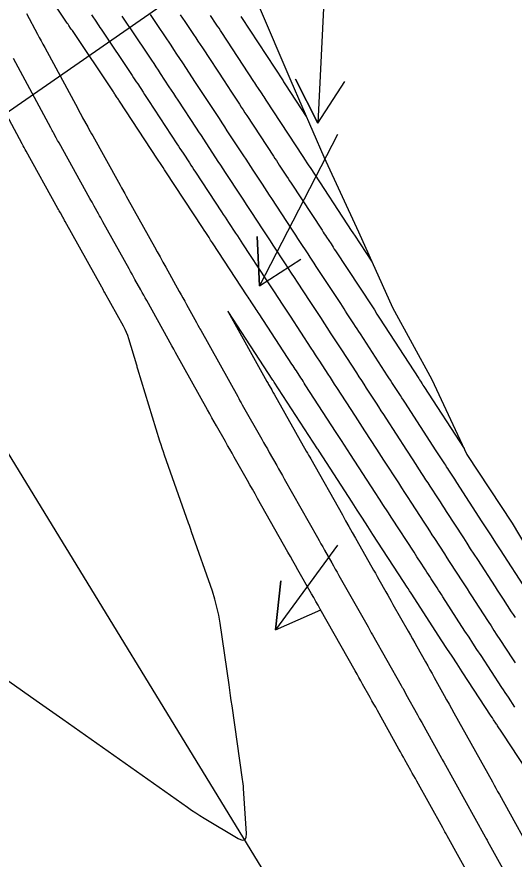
# Model space of a CAD drawing. Extents: x 954385 to 988206, y 1868364 to 1924553.
# Drawn here: x 956368.1 to 956428.6, y 1922130.7 to 1922233.3 of the extents above; entities that cross this region are included whole.
import ezdxf

# ---------------------------------------------------------------- set-up
doc = ezdxf.new("R2010")
doc.units = 0
for name, color, linetype in [('Default', 7, 'Continuous'), ('Ex_Major Contours', 7, 'Continuous'), ('Ex_Minor Contours', 7, 'Continuous'), ('Perimeter', 7, 'Continuous'), ('Slopes', 7, 'Continuous')]:
    doc.layers.add(name, color=color, linetype=linetype)

msp = doc.modelspace()

# ---------------------------------------------------------------- linework, layer by layer
at = {"layer": 'Default'}
msp.add_line((957221.14, 1920784.24), (956045.8, 1922705.18), dxfattribs=at)
at = {"layer": 'Ex_Major Contours'}
for points in [[(956388, 1922233.52), (956388.27, 1922233.11), (956388.54, 1922232.71), (956389.61, 1922231.11), (956389.88, 1922230.71), (956390.15, 1922230.31), (956390.42, 1922229.9), (956390.68, 1922229.5), (956393.4, 1922225.35), (956393.63, 1922225.01), (956393.85, 1922224.66), (956394.07, 1922224.32), (956394.3, 1922223.98), (956395.19, 1922222.62), (956395.41, 1922222.28), (956395.64, 1922221.94), (956395.86, 1922221.6), (956396.08, 1922221.26), (956399.33, 1922216.31), (956399.51, 1922216.04), (956399.69, 1922215.77), (956399.87, 1922215.49), (956400.04, 1922215.22), (956400.76, 1922214.12), (956400.94, 1922213.85), (956401.12, 1922213.57), (956401.3, 1922213.3), (956401.48, 1922213.03), (956405.25, 1922207.28), (956405.39, 1922207.07), (956405.52, 1922206.86), (956405.66, 1922206.66), (956405.79, 1922206.45), (956406.34, 1922205.62), (956406.47, 1922205.41), (956406.61, 1922205.21), (956406.74, 1922205), (956406.88, 1922204.79), (956411.29, 1922198.07), (956411.37, 1922197.95), (956411.45, 1922197.83), (956411.53, 1922197.7), (956411.61, 1922197.58), (956411.93, 1922197.09), (956412.01, 1922196.96), (956412.09, 1922196.84), (956412.17, 1922196.72), (956412.25, 1922196.59), (956417.01, 1922189.25), (956417.11, 1922189.09), (956417.22, 1922188.93), (956417.43, 1922188.6), (956417.53, 1922188.44), (956417.64, 1922188.28), (956422.54, 1922180.72)], [(956431.86, 1922138.96), (956427.27, 1922145.96), (956427.05, 1922146.29), (956426.68, 1922146.85), (956426.61, 1922146.96), (956426.54, 1922147.06), (956426.47, 1922147.17), (956426.4, 1922147.28), (956426.12, 1922147.7), (956425.98, 1922147.92), (956425.84, 1922148.13), (956422.29, 1922153.55), (956421.67, 1922154.49), (956421.06, 1922155.43), (956420.44, 1922156.37), (956419.83, 1922157.31), (956416.09, 1922163.1), (956415.9, 1922163.39), (956415.71, 1922163.68), (956415.62, 1922163.83), (956415.52, 1922163.97), (956415.25, 1922164.4), (956415.15, 1922164.54), (956411.44, 1922170.26), (956410.81, 1922171.24), (956410.18, 1922172.22), (956409.54, 1922173.2), (956408.91, 1922174.18), (956404.89, 1922180.38), (956404.76, 1922180.58), (956404.69, 1922180.69), (956399.42, 1922188.81), (956399.32, 1922188.97), (956399.3, 1922189.01), (956399.27, 1922189.05), (956393.82, 1922197.38), (956393.78, 1922197.44), (956393.77, 1922197.45), (956393.77, 1922197.45), (956393.77, 1922197.45), (956393.77, 1922197.44), (956393.82, 1922197.36), (956398.53, 1922188.89), (956398.6, 1922188.76), (956398.68, 1922188.63), (956398.75, 1922188.5), (956398.82, 1922188.37), (956399.12, 1922187.85), (956399.19, 1922187.72), (956399.26, 1922187.59), (956399.34, 1922187.46), (956399.41, 1922187.33), (956403.33, 1922180.4), (956403.47, 1922180.16), (956403.6, 1922179.92), (956403.74, 1922179.68), (956403.87, 1922179.44), (956407.72, 1922172.63), (956408.12, 1922171.92), (956408.52, 1922171.21), (956408.93, 1922170.5), (956409.33, 1922169.79), (956411.31, 1922166.29), (956411.52, 1922165.91), (956411.74, 1922165.53), (956411.95, 1922165.15), (956412.16, 1922164.77), (956413.02, 1922163.26), (956413.24, 1922162.88), (956413.45, 1922162.5), (956413.66, 1922162.12), (956413.88, 1922161.74), (956415.73, 1922158.47), (956416, 1922158), (956416.26, 1922157.54), (956416.52, 1922157.07), (956416.79, 1922156.6), (956417.85, 1922154.73), (956418.11, 1922154.26), (956418.38, 1922153.79), (956418.64, 1922153.32), (956418.9, 1922152.85), (956420.12, 1922150.65), (956420.41, 1922150.13), (956420.71, 1922149.6), (956421, 1922149.08), (956421.29, 1922148.55), (956425.97, 1922140.12), (956426.18, 1922139.74), (956426.4, 1922139.36), (956426.61, 1922138.97), (956426.82, 1922138.59), (956431.59, 1922130.01)]]:
    msp.add_lwpolyline(points, dxfattribs=at)
at = {"layer": 'Ex_Minor Contours'}
for points in [[(956428.71, 1922149.23), (956427.92, 1922150.43), (956427.72, 1922150.73), (956427.53, 1922151.03), (956427.33, 1922151.33), (956427.13, 1922151.63), (956424.59, 1922155.5), (956424.1, 1922156.25), (956423.61, 1922157), (956423.13, 1922157.74), (956422.64, 1922158.49), (956419.95, 1922162.65), (956419.77, 1922162.93), (956419.6, 1922163.2), (956419.42, 1922163.47), (956419.24, 1922163.75), (956418.52, 1922164.85), (956418.35, 1922165.12), (956418.18, 1922165.39), (956418, 1922165.66), (956417.83, 1922165.93), (956417.13, 1922167), (956416.96, 1922167.27), (956416.78, 1922167.54), (956416.61, 1922167.81), (956416.44, 1922168.08), (956413.75, 1922172.22), (956413.24, 1922173.01), (956412.74, 1922173.79), (956412.23, 1922174.57), (956411.72, 1922175.35), (956408.71, 1922180), (956407.61, 1922181.7), (956407.45, 1922181.94), (956407.3, 1922182.18), (956407.14, 1922182.42), (956406.98, 1922182.66), (956403.21, 1922188.48), (956403.08, 1922188.69), (956402.94, 1922188.9), (956402.81, 1922189.11), (956402.67, 1922189.32), (956402.13, 1922190.16), (956401.99, 1922190.37), (956401.86, 1922190.58), (956401.72, 1922190.78), (956401.58, 1922190.99), (956397.58, 1922197.1), (956397.46, 1922197.28), (956397.34, 1922197.47), (956397.22, 1922197.65), (956397.1, 1922197.84), (956396.62, 1922198.57), (956396.49, 1922198.76), (956396.37, 1922198.94), (956396.25, 1922199.13), (956396.13, 1922199.31), (956391.9, 1922205.77), (956391.79, 1922205.93), (956391.69, 1922206.08), (956391.59, 1922206.24), (956391.49, 1922206.39), (956391.09, 1922207), (956390.89, 1922207.31), (956390.69, 1922207.62), (956386.24, 1922214.4), (956386.07, 1922214.66), (956385.9, 1922214.91), (956385.57, 1922215.42), (956385.49, 1922215.55), (956385.4, 1922215.68), (956385.32, 1922215.81), (956385.23, 1922215.93), (956380.59, 1922223.01), (956380.53, 1922223.11), (956380.46, 1922223.22), (956380.39, 1922223.32), (956380.32, 1922223.42), (956380.05, 1922223.84), (956379.98, 1922223.94), (956379.91, 1922224.04), (956379.85, 1922224.15), (956379.78, 1922224.25), (956374.86, 1922231.59), (956374.76, 1922231.74), (956374.65, 1922231.9), (956374.45, 1922232.2), (956374.39, 1922232.28), (956374.34, 1922232.36), (956374.29, 1922232.44), (956374.24, 1922232.51), (956369.1, 1922240.16)], [(956369.28, 1922233.66), (956370.62, 1922231.17), (956370.84, 1922230.76), (956371.06, 1922230.35), (956371.28, 1922229.94), (956371.5, 1922229.53), (956375.51, 1922222.09), (956375.66, 1922221.81), (956375.81, 1922221.53), (956375.96, 1922221.25), (956376.11, 1922220.98), (956376.73, 1922219.87), (956376.88, 1922219.6), (956377.03, 1922219.32), (956377.19, 1922219.04), (956377.34, 1922218.77), (956380.48, 1922213.12), (956380.67, 1922212.78), (956380.86, 1922212.44), (956381.23, 1922211.77), (956381.42, 1922211.43), (956381.61, 1922211.09), (956384.84, 1922205.28), (956385.19, 1922204.66), (956385.53, 1922204.04), (956385.88, 1922203.41), (956386.23, 1922202.79), (956387.87, 1922199.82), (956388.09, 1922199.43), (956388.31, 1922199.04), (956388.53, 1922198.64), (956388.75, 1922198.25), (956389.97, 1922196.05), (956390.06, 1922195.89), (956390.14, 1922195.74), (956390.31, 1922195.44), (956390.39, 1922195.29), (956390.48, 1922195.13), (956394.98, 1922187.04), (956395.12, 1922186.79), (956395.26, 1922186.54), (956395.4, 1922186.29), (956395.54, 1922186.04), (956397.91, 1922181.87), (956398.14, 1922181.46), (956398.37, 1922181.06), (956398.59, 1922180.66), (956398.82, 1922180.25), (956399.73, 1922178.64), (956399.96, 1922178.24), (956400.19, 1922177.83), (956400.42, 1922177.43), (956400.65, 1922177.03), (956404.68, 1922169.89), (956404.89, 1922169.51), (956405.11, 1922169.12), (956405.33, 1922168.74), (956405.55, 1922168.35), (956406.42, 1922166.81), (956406.64, 1922166.42), (956406.86, 1922166.03), (956407.08, 1922165.65), (956407.3, 1922165.26), (956410.84, 1922158.99), (956410.98, 1922158.75), (956411.11, 1922158.51), (956411.24, 1922158.28), (956411.38, 1922158.04), (956414.87, 1922151.88), (956414.92, 1922151.79), (956414.97, 1922151.7), (956415.01, 1922151.62), (956415.06, 1922151.53), (956415.31, 1922151.09), (956415.45, 1922150.83), (956416.87, 1922148.28), (956417.12, 1922147.82), (956417.37, 1922147.37), (956417.63, 1922146.92), (956417.88, 1922146.46), (956419.78, 1922143.04), (956419.88, 1922142.87), (956419.99, 1922142.65), (956420.07, 1922142.53), (956425.11, 1922133.43), (956425.19, 1922133.3), (956425.26, 1922133.17), (956425.33, 1922133.04), (956425.4, 1922132.92), (956430.26, 1922124.17)], [(956377.19, 1922233.49), (956377.78, 1922232.62), (956377.92, 1922232.4), (956378.07, 1922232.18), (956378.21, 1922231.97), (956378.36, 1922231.75), (956382.14, 1922226.11), (956382.3, 1922225.86), (956382.47, 1922225.61), (956382.64, 1922225.36), (956382.81, 1922225.1), (956383.47, 1922224.09), (956383.64, 1922223.83), (956383.81, 1922223.58), (956383.97, 1922223.32), (956384.14, 1922223.07), (956387.58, 1922217.82), (956387.77, 1922217.53), (956387.96, 1922217.24), (956388.15, 1922216.96), (956388.34, 1922216.67), (956389.1, 1922215.51), (956389.29, 1922215.22), (956389.48, 1922214.93), (956389.66, 1922214.65), (956389.85, 1922214.36), (956393.02, 1922209.53), (956393.23, 1922209.2), (956393.45, 1922208.88), (956393.66, 1922208.55), (956393.87, 1922208.23), (956394.73, 1922206.93), (956394.94, 1922206.6), (956395.15, 1922206.28), (956395.36, 1922205.95), (956395.58, 1922205.63), (956398.45, 1922201.25), (956398.69, 1922200.88), (956398.93, 1922200.51), (956399.17, 1922200.14), (956399.42, 1922199.77), (956400.38, 1922198.29), (956400.63, 1922197.93), (956400.87, 1922197.56), (956401.11, 1922197.19), (956401.35, 1922196.82), (956403.89, 1922192.94), (956404.15, 1922192.54), (956404.41, 1922192.14), (956404.67, 1922191.74), (956404.93, 1922191.34), (956405.97, 1922189.75), (956406.23, 1922189.35), (956406.48, 1922188.95), (956406.74, 1922188.55), (956407, 1922188.15), (956409.28, 1922184.64), (956409.57, 1922184.19), (956409.85, 1922183.75), (956410.14, 1922183.3), (956410.43, 1922182.85), (956411.88, 1922180.62), (956412.74, 1922179.29), (956414.54, 1922176.52), (956414.92, 1922175.94), (956415.3, 1922175.35), (956415.67, 1922174.77), (956416.05, 1922174.18), (956417.72, 1922171.61), (956418.02, 1922171.15), (956418.32, 1922170.68), (956418.62, 1922170.22), (956418.93, 1922169.75), (956420.13, 1922167.89), (956420.43, 1922167.42), (956420.73, 1922166.96), (956421.04, 1922166.49), (956421.34, 1922166.03), (956422.58, 1922164.11), (956422.89, 1922163.63), (956423.2, 1922163.16), (956423.5, 1922162.68), (956423.81, 1922162.21), (956425.45, 1922159.67), (956425.81, 1922159.11), (956426.17, 1922158.56), (956426.53, 1922158.01), (956426.9, 1922157.46), (956428.42, 1922155.13), (956428.75, 1922154.63)], [(956380.9, 1922233.34), (956381.14, 1922232.99), (956381.38, 1922232.63), (956381.62, 1922232.27), (956381.86, 1922231.91), (956384.49, 1922227.98), (956384.76, 1922227.58), (956385.03, 1922227.17), (956385.3, 1922226.77), (956385.56, 1922226.37), (956386.62, 1922224.75), (956386.89, 1922224.34), (956387.15, 1922223.94), (956387.42, 1922223.54), (956387.68, 1922223.13), (956389.93, 1922219.71), (956390.22, 1922219.26), (956390.52, 1922218.81), (956390.81, 1922218.36), (956391.11, 1922217.91), (956392.29, 1922216.11), (956392.58, 1922215.66), (956392.88, 1922215.21), (956393.17, 1922214.76), (956393.47, 1922214.31), (956395.35, 1922211.43), (956395.68, 1922210.94), (956396.01, 1922210.44), (956396.33, 1922209.95), (956396.66, 1922209.45), (956397.96, 1922207.47), (956398.28, 1922206.97), (956398.61, 1922206.47), (956398.93, 1922205.98), (956399.26, 1922205.48), (956400.77, 1922203.18), (956401.13, 1922202.63), (956401.49, 1922202.08), (956401.85, 1922201.53), (956402.21, 1922200.98), (956403.75, 1922198.63), (956404.07, 1922198.14), (956404.39, 1922197.65), (956404.72, 1922197.15), (956405.04, 1922196.66), (956406.33, 1922194.69), (956406.65, 1922194.2), (956406.97, 1922193.71), (956407.29, 1922193.21), (956407.61, 1922192.72), (956409.43, 1922189.92), (956409.73, 1922189.46), (956410.03, 1922188.99), (956410.33, 1922188.53), (956410.62, 1922188.07), (956411.82, 1922186.23), (956412.11, 1922185.77), (956412.41, 1922185.31), (956412.71, 1922184.85), (956413.01, 1922184.39), (956415.52, 1922180.51), (956416.3, 1922179.32), (956417.35, 1922177.69), (956417.6, 1922177.3), (956417.85, 1922176.92), (956418.11, 1922176.53), (956418.36, 1922176.14), (956419.36, 1922174.6), (956419.61, 1922174.21), (956419.86, 1922173.82), (956420.11, 1922173.44), (956420.36, 1922173.05), (956422.44, 1922169.85), (956422.86, 1922169.19), (956423.29, 1922168.52), (956423.72, 1922167.86), (956424.15, 1922167.2), (956426.31, 1922163.86), (956426.55, 1922163.49), (956426.8, 1922163.11), (956427.04, 1922162.74), (956427.28, 1922162.37), (956428.26, 1922160.85), (956428.5, 1922160.49), (956428.73, 1922160.13)], [(956430.17, 1922163.42), (956426.97, 1922168.37), (956426.41, 1922169.23), (956425.85, 1922170.09), (956425.3, 1922170.95), (956424.74, 1922171.81), (956421.64, 1922176.59), (956421.4, 1922176.97), (956421.15, 1922177.34), (956420.66, 1922178.1), (956420.54, 1922178.29), (956420.41, 1922178.48), (956420.29, 1922178.67), (956420.17, 1922178.86), (956419.14, 1922180.44), (956415.32, 1922186.34), (956415.15, 1922186.61), (956414.97, 1922186.88), (956414.8, 1922187.15), (956414.62, 1922187.42), (956413.92, 1922188.5), (956413.74, 1922188.77), (956413.57, 1922189.04), (956413.39, 1922189.31), (956413.22, 1922189.58), (956409.93, 1922194.66), (956409.73, 1922194.96), (956409.53, 1922195.27), (956409.33, 1922195.58), (956409.13, 1922195.89), (956408.32, 1922197.12), (956408.12, 1922197.43), (956407.92, 1922197.74), (956407.72, 1922198.04), (956407.52, 1922198.35), (956404.55, 1922202.88), (956404.3, 1922203.26), (956404.05, 1922203.64), (956403.8, 1922204.02), (956403.55, 1922204.4), (956402.56, 1922205.91), (956402.31, 1922206.29), (956402.07, 1922206.67), (956401.82, 1922207.05), (956401.57, 1922207.43), (956399.13, 1922211.14), (956398.85, 1922211.57), (956398.56, 1922212.01), (956398.28, 1922212.44), (956397.99, 1922212.88), (956396.85, 1922214.62), (956396.57, 1922215.05), (956396.28, 1922215.49), (956396, 1922215.92), (956395.71, 1922216.36), (956393.72, 1922219.39), (956393.4, 1922219.88), (956393.08, 1922220.38), (956392.76, 1922220.87), (956392.43, 1922221.36), (956391.15, 1922223.32), (956390.82, 1922223.81), (956390.5, 1922224.3), (956390.18, 1922224.79), (956389.86, 1922225.28), (956388.31, 1922227.65), (956387.95, 1922228.2), (956387.59, 1922228.74), (956387.23, 1922229.28), (956386.87, 1922229.82), (956385.36, 1922232.08), (956385.02, 1922232.57), (956384.69, 1922233.07), (956384.36, 1922233.57)], [(956411.29, 1922203.54), (956409.22, 1922206.7), (956409.12, 1922206.84), (956408.96, 1922207.09), (956408.93, 1922207.13), (956403.83, 1922214.91), (956403.68, 1922215.14), (956403.53, 1922215.37), (956403.16, 1922215.93), (956403.01, 1922216.16), (956402.94, 1922216.27), (956398.45, 1922223.13), (956398.32, 1922223.32), (956398.2, 1922223.51), (956398.07, 1922223.7), (956397.95, 1922223.89), (956397.45, 1922224.65), (956397.32, 1922224.84), (956397.2, 1922225.03), (956397.07, 1922225.22), (956396.95, 1922225.41), (956393.06, 1922231.35), (956392.88, 1922231.61), (956392.71, 1922231.87), (956392.54, 1922232.13), (956392.36, 1922232.39), (956391.66, 1922233.44)], [(956395.35, 1922233.32), (956395.43, 1922233.2), (956400.5, 1922225.47), (956400.57, 1922225.35), (956400.73, 1922225.11), (956400.81, 1922224.99), (956403.33, 1922221.15)], [(956425.27, 1922124.92), (956420.47, 1922133.56), (956420.34, 1922133.81), (956420.2, 1922134.05), (956420.07, 1922134.29), (956419.94, 1922134.53), (956416.78, 1922140.21), (956416.6, 1922140.54), (956416.41, 1922140.87), (956416.23, 1922141.19), (956416.05, 1922141.52), (956415.33, 1922142.82), (956415.15, 1922143.15), (956414.96, 1922143.48), (956414.78, 1922143.8), (956414.6, 1922144.13), (956412, 1922148.81), (956411.78, 1922149.21), (956411.55, 1922149.61), (956411.32, 1922150.02), (956411.1, 1922150.42), (956410.18, 1922152.04), (956409.96, 1922152.44), (956409.73, 1922152.84), (956409.5, 1922153.25), (956409.27, 1922153.65), (956405.03, 1922161.15), (956404.76, 1922161.63), (956404.49, 1922162.1), (956404.23, 1922162.57), (956403.96, 1922163.04), (956402.31, 1922165.95), (956402.01, 1922166.49), (956401.7, 1922167.03), (956401.4, 1922167.57), (956401.09, 1922168.11), (956397.4, 1922174.65), (956397.09, 1922175.2), (956396.78, 1922175.75), (956396.47, 1922176.29), (956396.16, 1922176.84), (956394.57, 1922179.66), (956394.29, 1922180.14), (956394.02, 1922180.62), (956393.75, 1922181.1), (956393.48, 1922181.58), (956392.39, 1922183.49), (956392.12, 1922183.97), (956391.85, 1922184.45), (956391.58, 1922184.94), (956391.32, 1922185.42), (956387.43, 1922192.39), (956387.21, 1922192.79), (956386.98, 1922193.2), (956386.76, 1922193.6), (956386.53, 1922194.01), (956383.91, 1922198.74), (956383.73, 1922199.06), (956383.55, 1922199.38), (956383.37, 1922199.7), (956383.19, 1922200.02), (956382.48, 1922201.3), (956382.3, 1922201.63), (956382.12, 1922201.95), (956381.94, 1922202.27), (956381.76, 1922202.59), (956378.57, 1922208.33), (956378.44, 1922208.56), (956378.31, 1922208.8), (956378.18, 1922209.04), (956378.05, 1922209.27), (956377.52, 1922210.22), (956377.39, 1922210.46), (956377.26, 1922210.69), (956377.12, 1922210.93), (956376.99, 1922211.17), (956373.24, 1922217.92), (956373.16, 1922218.07), (956373.07, 1922218.23), (956372.99, 1922218.38), (956372.9, 1922218.53), (956372.56, 1922219.14), (956372.48, 1922219.29), (956372.4, 1922219.44), (956372.31, 1922219.6), (956372.23, 1922219.75), (956367.69, 1922228.18)], [(956363.75, 1922154.76), (956370.45, 1922150.06), (956371.27, 1922149.49), (956372.08, 1922148.91), (956372.9, 1922148.33), (956373.72, 1922147.76), (956388.88, 1922137.04), (956389.37, 1922136.69), (956389.87, 1922136.36), (956390.38, 1922136.04), (956390.89, 1922135.73), (956395.05, 1922133.24), (956395.52, 1922133.04), (956395.85, 1922133.07), (956396.02, 1922133.35), (956396.06, 1922133.86), (956395.7, 1922139.34), (956395.68, 1922139.61), (956395.65, 1922139.89), (956395.62, 1922140.17), (956395.58, 1922140.44), (956394.29, 1922149.39), (956394.2, 1922150.03), (956394.11, 1922150.66), (956394.02, 1922151.3), (956393.93, 1922151.94), (956392.84, 1922159.45), (956392.68, 1922160.44), (956392.46, 1922161.42), (956392.2, 1922162.38), (956391.9, 1922163.34), (956389.37, 1922170.59), (956389.28, 1922170.85), (956389.19, 1922171.1), (956389.1, 1922171.36), (956389.01, 1922171.62), (956386.09, 1922179.89), (956385.94, 1922180.32), (956385.8, 1922180.75), (956385.66, 1922181.18), (956385.52, 1922181.61), (956382.84, 1922190.36), (956382.8, 1922190.49), (956382.76, 1922190.62), (956382.73, 1922190.75), (956382.69, 1922190.88), (956381.73, 1922194.06), (956381.6, 1922194.46), (956381.45, 1922194.84), (956381.27, 1922195.22), (956381.08, 1922195.59), (956378.76, 1922199.76), (956378.71, 1922199.86), (956378.66, 1922199.96), (956378.47, 1922200.3), (956378.44, 1922200.35), (956373.99, 1922208.34), (956373.92, 1922208.47), (956373.85, 1922208.61), (956373.77, 1922208.74), (956373.7, 1922208.87), (956373.4, 1922209.4), (956373.33, 1922209.54), (956373.26, 1922209.67), (956373.18, 1922209.8), (956373.11, 1922209.93), (956369.23, 1922216.91), (956369.11, 1922217.13), (956368.98, 1922217.36), (956368.86, 1922217.58), (956368.74, 1922217.8), (956364.6, 1922225.49)]]:
    msp.add_lwpolyline(points, dxfattribs=at)
at = {"layer": 'Perimeter'}
msp.add_lwpolyline([(956397.47, 1922234.78), (956401.43, 1922225.48), (956405.48, 1922216.24), (956409.7, 1922207.1), (956413.8, 1922197.89), (956418.62, 1922189.11), (956422.88, 1922179.99), (956428.38, 1922171.64), (956433.49, 1922163.04)], dxfattribs=at)
at = {"layer": 'Slopes'}
for points in [[(956507.13, 1922318.93), (956340.28, 1922203.1), (956342.84, 1922208.53), (956340.28, 1922203.1), (956346.26, 1922203.6)], [(956407.13, 1922268.93), (956404.75, 1922220.34), (956402.01, 1922225.67), (956404.75, 1922220.34), (956408, 1922225.38)], [(956407.13, 1922218.93), (956397.62, 1922200.53), (956397.34, 1922206.53), (956397.62, 1922200.53), (956402.67, 1922203.77)], [(956407.13, 1922168.93), (956399.58, 1922158.66), (956400.24, 1922164.62), (956399.58, 1922158.66), (956405.08, 1922161.07)]]:
    msp.add_lwpolyline(points, dxfattribs=at)

doc.saveas('drawing.dxf')
